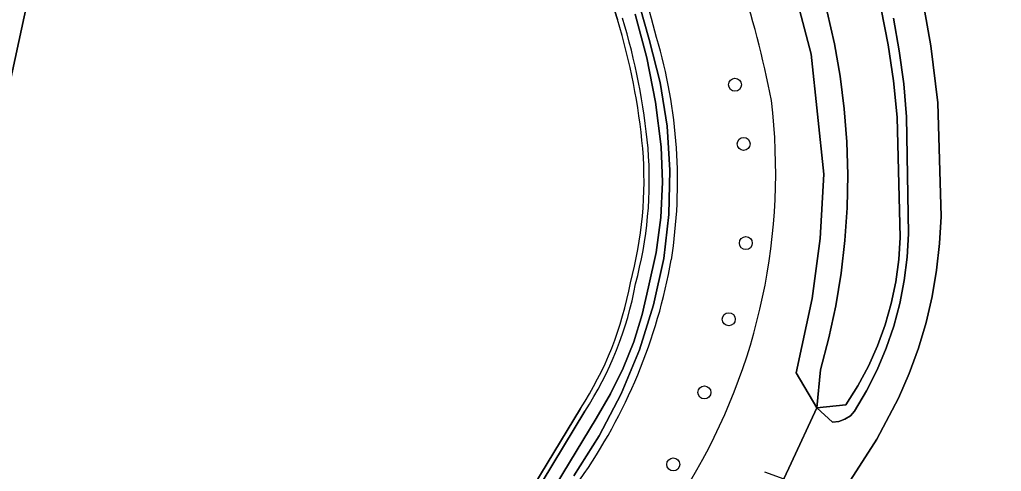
# Model space of a CAD drawing. Extents: x 160203 to 161530, y 379528 to 381797.
# Drawn here: x 161183.5 to 161257.6, y 381592.4 to 381626.4 of the extents above; entities that cross this region are included whole.
import ezdxf

# ---------------------------------------------------------------- set-up
doc = ezdxf.new("R2010")
doc.units = 0
for name, color, linetype in [('IMGEO_Boom', 7, 'Continuous'), ('IMGEO_Gemengd_bos', 7, 'Continuous'), ('IMGEO_Grasland_agrarisch', 7, 'Continuous'), ('IMGEO_Grasland_overig', 7, 'Continuous'), ('IMGEO_Groenvoorziening', 7, 'Continuous'), ('IMGEO_Hek', 7, 'Continuous'), ('IMGEO_Oever', 7, 'Continuous'), ('IMGEO_Rijbaan_lokaal_halfverhard', 7, 'Continuous'), ('IMGEO_Voetpad_halfverhard', 7, 'Continuous'), ('IMGEO_Waterloop', 7, 'Continuous')]:
    doc.layers.add(name, color=color, linetype=linetype)

msp = doc.modelspace()

# ---------------------------------------------------------------- linework, layer by layer
at = {"layer": 'IMGEO_Boom'}
for centre in [(161237.504, 381621.524), (161238.159, 381617.068), (161238.325, 381609.583), (161237.034, 381603.842), (161235.194, 381598.321), (161232.845, 381592.89)]:
    msp.add_circle(centre, 0.489, dxfattribs=at)
at = {"layer": 'IMGEO_Gemengd_bos'}
msp.add_lwpolyline([(161244.468, 381627.035), (161245.016, 381624.612), (161245.447, 381622.165), (161245.759, 381619.701), (161245.952, 381617.224), (161246.025, 381614.74), (161245.978, 381612.256), (161245.811, 381609.778), (161245.525, 381607.31), (161245.12, 381604.858), (161244.597, 381602.43), (161243.957, 381600.029), (161243.682, 381597.159), (161245.886, 381597.393), (161246.784, 381598.814), (161247.578, 381600.295), (161248.264, 381601.829), (161248.839, 381603.409), (161249.3, 381605.025), (161249.645, 381606.67), (161249.872, 381608.335), (161249.979, 381610.013), (161249.762, 381619.083), (161249.474, 381621.813), (161249.068, 381624.528), (161248.543, 381627.223)], dxfattribs=at)
at = {"layer": 'IMGEO_Grasland_agrarisch'}
for points in [[(161191.067, 381660.195), (161182.744, 381621.654), (161180.69, 381613.626), (161178.669, 381603.783), (161174.669, 381585.684), (161168.462, 381554.056), (161169.269, 381548.772), (161171.249, 381547.669), (161172.347, 381545.061), (161173.282, 381538.852)], [(161228.628, 381626.437), (161227.07, 381631.342), (161225.388, 381636.076), (161224.452, 381638.39), (161219.846, 381647.494), (161217.191, 381651.63), (161211.08, 381659.594)], [(161187.721, 381553.858), (161190.849, 381557.782), (161210.662, 381576.954), (161215.837, 381582.329), (161219.031, 381586.302), (161221.809, 381590.463), (161225.833, 381597.115)]]:
    msp.add_lwpolyline(points, dxfattribs=at)
for centre, radius, start, end in [((161182.076, 381612.233), 48.67, 5.284, 16.96842), ((161201.046, 381614.345), 29.589, 344.8224, 4.59473), ((161204.18, 381611.214), 25.839, 326.93032, 349.70874)]:
    msp.add_arc(centre, radius, start, end, dxfattribs=at)
at = {"layer": 'IMGEO_Grasland_overig'}
msp.add_lwpolyline([(161251.807, 381627.147), (161252.291, 381624.472), (161252.82, 381620.159), (161253.065, 381611.584), (161252.96, 381609.564), (161252.735, 381607.554), (161252.392, 381605.56), (161251.93, 381603.591), (161251.353, 381601.652), (161250.662, 381599.751), (161249.86, 381597.895), (161248.209, 381594.793), (161237.531, 381578.215), (161237.279, 381577.727), (161237.14, 381577.196), (161237.118, 381576.647), (161237.318, 381575.825), (161251.569, 381579.16), (161251.633, 381578.888), (161252.657, 381574.511), (161252.878, 381573.567), (161257.493, 381574.654), (161257.972, 381574.778)], dxfattribs=at)
at = {"layer": 'IMGEO_Groenvoorziening'}
for points in [[(161189.356, 381659.904), (161180.929, 381621.673), (161179.168, 381614.009), (161176.868, 381604.039), (161173.22, 381586.077), (161173.25, 381582.25), (161174.669, 381585.684), (161178.669, 381603.783), (161180.69, 381613.626), (161182.744, 381621.654), (161191.067, 381660.195)], [(161211.08, 381659.594), (161217.191, 381651.63), (161219.846, 381647.494), (161224.452, 381638.39), (161225.388, 381636.076), (161227.07, 381631.342), (161228.628, 381626.437)], [(161241.596, 381630.176), (161243.264, 381623.829), (161244.221, 381614.794), (161243.943, 381609.928), (161243.338, 381605.416), (161242.122, 381599.806), (161243.682, 381597.159), (161243.957, 381600.029), (161244.597, 381602.43), (161245.12, 381604.858), (161245.525, 381607.31), (161245.811, 381609.778), (161245.978, 381612.256), (161246.025, 381614.74), (161245.952, 381617.224), (161245.759, 381619.701), (161245.447, 381622.165), (161245.016, 381624.612), (161244.468, 381627.035)], [(161248.543, 381627.223), (161249.068, 381624.528), (161249.474, 381621.813), (161249.762, 381619.083), (161249.979, 381610.013), (161249.872, 381608.335), (161249.645, 381606.67), (161249.3, 381605.025), (161248.839, 381603.409), (161248.264, 381601.829), (161247.578, 381600.295), (161246.784, 381598.814), (161245.886, 381597.393), (161243.682, 381597.159), (161244.863, 381596.09), (161245.349, 381596.135), (161245.81, 381596.297), (161246.218, 381596.566), (161246.537, 381596.911), (161247.437, 381598.435), (161248.231, 381600.017), (161248.916, 381601.648), (161249.489, 381603.323), (161249.947, 381605.032), (161250.289, 381606.769), (161250.512, 381608.524), (161250.616, 381610.291), (161250.453, 381619.107), (161250.244, 381621.604), (161249.915, 381624.088), (161249.468, 381626.554)], [(161225.833, 381597.115), (161221.809, 381590.463), (161219.031, 381586.302), (161215.837, 381582.329), (161210.662, 381576.954), (161190.849, 381557.782), (161187.721, 381553.858)], [(161188.038, 381553.614), (161191.146, 381557.512), (161210.945, 381576.671), (161216.138, 381582.064), (161219.354, 381586.065), (161222.146, 381590.248), (161226.169, 381596.896)]]:
    msp.add_lwpolyline(points, dxfattribs=at)
for centre, radius, start, end in [((161155.161, 381605.9), 78.79, 14.09672, 25.50572), ((161166.881, 381606.16), 74.735, 10.94209, 25.87745), ((161182.076, 381612.233), 48.67, 5.284, 16.96842), ((161182.095, 381612.238), 49.051, 5.2768, 16.97439), ((161195.462, 381614.26), 37.705, 350.9463, 16.69183), ((161195.246, 381614.935), 45.335, 329.11124, 6.85507), ((161201.046, 381614.345), 29.589, 344.8224, 4.59473), ((161201.037, 381614.343), 29.998, 344.86396, 4.60088), ((161191.808, 381615.597), 41.53, 324.92405, 349.91861), ((161204.18, 381611.214), 25.839, 326.93032, 349.70874), ((161204.125, 381611.234), 26.297, 326.95866, 349.65034)]:
    msp.add_arc(centre, radius, start, end, dxfattribs=at)
at = {"layer": 'IMGEO_Hek'}
for points in [[(161228.628, 381626.437), (161227.07, 381631.342), (161225.388, 381636.076), (161224.452, 381638.39), (161219.846, 381647.494), (161217.191, 381651.63), (161211.08, 381659.594)], [(161187.721, 381553.858), (161190.849, 381557.782), (161210.662, 381576.954), (161215.837, 381582.329), (161219.031, 381586.302), (161221.809, 381590.463), (161225.833, 381597.115)]]:
    msp.add_lwpolyline(points, dxfattribs=at)
for centre, radius, start, end in [((161182.076, 381612.233), 48.67, 5.284, 16.96842), ((161201.046, 381614.345), 29.589, 344.8224, 4.59473), ((161204.18, 381611.214), 25.839, 326.93032, 349.70874)]:
    msp.add_arc(centre, radius, start, end, dxfattribs=at)
at = {"layer": 'IMGEO_Oever'}
for points in [[(161229.602, 381629.936), (161231.034, 381624.94), (161231.849, 381621.703), (161232.371, 381618.406), (161232.594, 381615.075), (161232.517, 381611.738), (161232.141, 381608.421), (161231.361, 381604.932), (161230.281, 381601.524), (161228.907, 381598.223), (161227.251, 381595.055), (161225.325, 381592.043)], [(161222.989, 381589.712), (161227.015, 381596.365), (161228.114, 381598.213), (161229.065, 381600.141), (161229.861, 381602.138), (161230.497, 381604.192), (161230.969, 381606.289), (161231.549, 381608.885), (161231.905, 381611.521), (161232.033, 381614.177), (161231.933, 381616.835), (161231.505, 381620.217), (161230.847, 381623.562), (161229.963, 381626.855)], [(161226.169, 381596.896), (161222.146, 381590.248), (161219.354, 381586.065), (161216.138, 381582.064), (161210.945, 381576.671), (161191.146, 381557.512), (161188.038, 381553.614)]]:
    msp.add_lwpolyline(points, dxfattribs=at)
for centre, radius, start, end in [((161155.161, 381605.9), 78.79, 14.09672, 25.50572), ((161182.095, 381612.238), 49.051, 5.2768, 16.97439), ((161195.462, 381614.26), 37.705, 350.9463, 16.69183), ((161201.037, 381614.343), 29.998, 344.86396, 4.60088), ((161191.808, 381615.597), 41.53, 324.92405, 349.91861), ((161204.125, 381611.234), 26.297, 326.95866, 349.65034)]:
    msp.add_arc(centre, radius, start, end, dxfattribs=at)
at = {"layer": 'IMGEO_Rijbaan_lokaal_halfverhard'}
msp.add_lwpolyline([(161239.728, 381592.339), (161241.195, 381591.795), (161241.751, 381592.994), (161243.682, 381597.159), (161242.122, 381599.806), (161243.338, 381605.416), (161243.943, 381609.928), (161244.221, 381614.794), (161243.264, 381623.829), (161241.596, 381630.176), (161239.502, 381636.403), (161235.004, 381646.885), (161232.987, 381651.347), (161226.473, 381660.522), (161224.463, 381663.335), (161220.767, 381668.161), (161217.758, 381672.575), (161213.693, 381671.162), (161215.489, 381668.276), (161222.605, 381659.2), (161225.244, 381655.742), (161231.131, 381645.872), (161234.122, 381638.778)], dxfattribs=at)
for centre, radius, start, end in [((161166.881, 381606.16), 74.735, 10.94209, 25.87745), ((161195.246, 381614.935), 45.335, 329.11124, 6.85507)]:
    msp.add_arc(centre, radius, start, end, dxfattribs=at)
at = {"layer": 'IMGEO_Voetpad_halfverhard'}
for points in [[(161237.531, 381578.215), (161248.209, 381594.793), (161249.86, 381597.895), (161250.662, 381599.751), (161251.353, 381601.652), (161251.93, 381603.591), (161252.392, 381605.56), (161252.735, 381607.554), (161252.96, 381609.564), (161253.065, 381611.584), (161252.82, 381620.159), (161252.291, 381624.472), (161251.807, 381627.147)], [(161249.468, 381626.554), (161249.915, 381624.088), (161250.244, 381621.604), (161250.453, 381619.107), (161250.616, 381610.291), (161250.512, 381608.524), (161250.289, 381606.769), (161249.947, 381605.032), (161249.489, 381603.323), (161248.916, 381601.648), (161248.231, 381600.017), (161247.437, 381598.435), (161246.537, 381596.911), (161246.218, 381596.566), (161245.81, 381596.297), (161245.349, 381596.135), (161244.863, 381596.09), (161243.682, 381597.159), (161241.751, 381592.994), (161241.195, 381591.795), (161241.613, 381591.64)]]:
    msp.add_lwpolyline(points, dxfattribs=at)
at = {"layer": 'IMGEO_Waterloop'}
for points in [[(161225.325, 381592.043), (161227.251, 381595.055), (161228.907, 381598.223), (161230.281, 381601.524), (161231.361, 381604.932), (161232.141, 381608.421), (161232.517, 381611.738), (161232.594, 381615.075), (161232.371, 381618.406), (161231.849, 381621.703), (161231.034, 381624.94), (161229.602, 381629.936)], [(161229.963, 381626.855), (161230.847, 381623.562), (161231.505, 381620.217), (161231.933, 381616.835), (161232.033, 381614.177), (161231.905, 381611.521), (161231.549, 381608.885), (161230.969, 381606.289), (161230.497, 381604.192), (161229.861, 381602.138), (161229.065, 381600.141), (161228.114, 381598.213), (161227.015, 381596.365), (161222.989, 381589.712)]]:
    msp.add_lwpolyline(points, dxfattribs=at)

doc.saveas('drawing.dxf')
